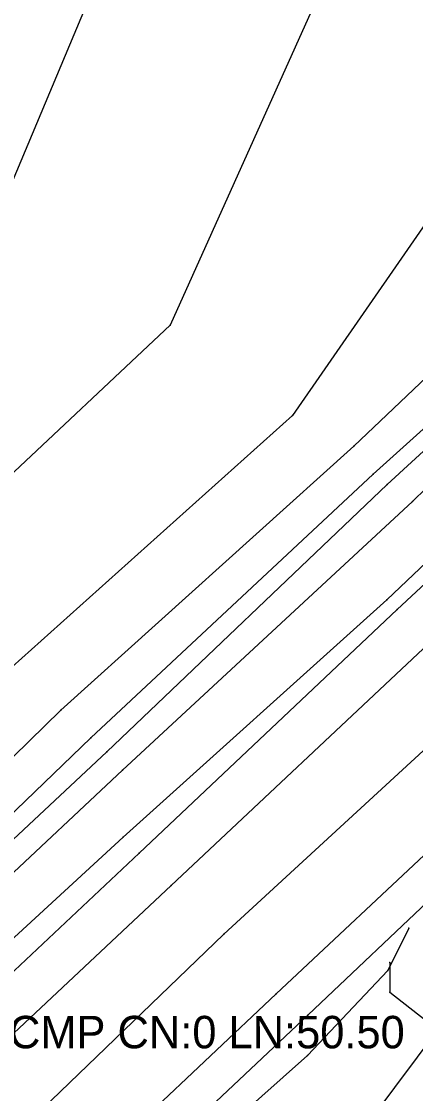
# Model space of a CAD drawing. Extents: x 1419505 to 1434054, y 1956910 to 1968644.
# Drawn here: x 1432687.7 to 1432748.4, y 1967253.6 to 1967418.8 of the extents above; entities that cross this region are included whole.
import ezdxf

# ---------------------------------------------------------------- set-up
doc = ezdxf.new("R2010")
doc.units = 0
for name, color, linetype in [('S_BREAKLINE', 7, 'Continuous'), ('S_DITCHLINE', 7, 'Continuous'), ('S_EDGE_PAVEMENT', 7, 'Continuous'), ('S_GRAVEL_ROAD', 7, 'Continuous'), ('S_GRD_PT_SYM', 7, 'Continuous'), ('S_PAVEMENT_CROWN', 7, 'Continuous'), ('S_RDW_PT_SYM', 7, 'Continuous'), ('S_SHOULDER', 7, 'Continuous'), ('S_SIDE_DRAIN', 7, 'Continuous'), ('S_SIDE_DRAIN_ANNOT', 7, 'Continuous')]:
    doc.layers.add(name, color=color, linetype=linetype)

msp = doc.modelspace()

# ---------------------------------------------------------------- linework, layer by layer
at = {"layer": 'S_BREAKLINE'}
for p, q in [((1432707.6468, 1967445.1486), (1432686.3255, 1967394.0733)), ((1432734.7476, 1967425.6064), (1432710.634, 1967371.9979)), ((1432761.6653, 1967404.661), (1432729.4952, 1967358.088)), ((1432779.3745, 1967391.7992), (1432738.9378, 1967353.3757)), ((1432786.0259, 1967382.3376), (1432747.9724, 1967344.8432)), ((1432710.634, 1967371.9979), (1432669.8554, 1967333.7584)), ((1432781.1946, 1967365.0375), (1432743.9942, 1967329.7022)), ((1432729.4952, 1967358.088), (1432686.3225, 1967319.3715)), ((1432738.9378, 1967353.3757), (1432693.7959, 1967312.6771)), ((1432747.9724, 1967344.8432), (1432703.2895, 1967303.4405)), ((1432743.9942, 1967329.7022), (1432703.3806, 1967293.1438)), ((1432693.7959, 1967312.6771), (1432662.4379, 1967281.9881)), ((1432703.2895, 1967303.4405), (1432672.5366, 1967274.5556)), ((1432703.3806, 1967293.1438), (1432676.5438, 1967268.3862))]:
    msp.add_line(p, q, dxfattribs=at)
at = {"layer": 'S_DITCHLINE'}
for p, q in [((1432782.5987, 1967385.9898), (1432741.926, 1967349.0264)), ((1432784.7528, 1967384.9548), (1432744.0762, 1967347.4653)), ((1432741.926, 1967349.0264), (1432698.4142, 1967308.4118)), ((1432744.0762, 1967347.4653), (1432700.9094, 1967306.2937)), ((1432698.4142, 1967308.4118), (1432667.8143, 1967278.9679)), ((1432700.9094, 1967306.2937), (1432670.5004, 1967277.8428))]:
    msp.add_line(p, q, dxfattribs=at)
at = {"layer": 'S_EDGE_PAVEMENT'}
for p, q in [((1432750.4706, 1967322.9708), (1432710.812, 1967285.6733)), ((1432766.4856, 1967306.1027), (1432726.9551, 1967268.9663)), ((1432710.812, 1967285.6733), (1432680.2871, 1967257.0325)), ((1432726.9551, 1967268.9663), (1432696.4981, 1967240.2604))]:
    msp.add_line(p, q, dxfattribs=at)
at = {"layer": 'S_GRAVEL_ROAD'}
for p, q in [((1432744.4912, 1967273.8316), (1432744.4802, 1967269.2383)), ((1432744.4802, 1967269.2383), (1432749.8936, 1967264.997))]:
    msp.add_line(p, q, dxfattribs=at)
at = {"layer": 'S_GRD_PT_SYM'}
for points in [[(1432710.634, 1967371.9979), (1432710.634, 1967372.0479), (1432710.634, 1967371.9979), (1432710.584, 1967371.9979), (1432710.634, 1967371.9979), (1432710.634, 1967371.9479), (1432710.634, 1967371.9979), (1432710.684, 1967371.9979)], [(1432729.4952, 1967358.088), (1432729.4952, 1967358.138), (1432729.4952, 1967358.088), (1432729.4452, 1967358.088), (1432729.4952, 1967358.088), (1432729.4952, 1967358.038), (1432729.4952, 1967358.088), (1432729.5452, 1967358.088)], [(1432738.9378, 1967353.3757), (1432738.9378, 1967353.4257), (1432738.9378, 1967353.3757), (1432738.8878, 1967353.3757), (1432738.9378, 1967353.3757), (1432738.9378, 1967353.3257), (1432738.9378, 1967353.3757), (1432738.9878, 1967353.3757)], [(1432741.926, 1967349.0264), (1432741.926, 1967349.0764), (1432741.926, 1967349.0264), (1432741.876, 1967349.0264), (1432741.926, 1967349.0264), (1432741.926, 1967348.9764), (1432741.926, 1967349.0264), (1432741.976, 1967349.0264)], [(1432744.0762, 1967347.4653), (1432744.0762, 1967347.5153), (1432744.0762, 1967347.4653), (1432744.0262, 1967347.4653), (1432744.0762, 1967347.4653), (1432744.0762, 1967347.4153), (1432744.0762, 1967347.4653), (1432744.1262, 1967347.4653)], [(1432747.9724, 1967344.8432), (1432747.9724, 1967344.8932), (1432747.9724, 1967344.8432), (1432747.9224, 1967344.8432), (1432747.9724, 1967344.8432), (1432747.9724, 1967344.7932), (1432747.9724, 1967344.8432), (1432748.0224, 1967344.8432)], [(1432743.9942, 1967329.7022), (1432743.9942, 1967329.7522), (1432743.9942, 1967329.7022), (1432743.9442, 1967329.7022), (1432743.9942, 1967329.7022), (1432743.9942, 1967329.6522), (1432743.9942, 1967329.7022), (1432744.0442, 1967329.7022)], [(1432693.7959, 1967312.6771), (1432693.7959, 1967312.7271), (1432693.7959, 1967312.6771), (1432693.7459, 1967312.6771), (1432693.7959, 1967312.6771), (1432693.7959, 1967312.6271), (1432693.7959, 1967312.6771), (1432693.8459, 1967312.6771)], [(1432698.4142, 1967308.4118), (1432698.4142, 1967308.4618), (1432698.4142, 1967308.4118), (1432698.3642, 1967308.4118), (1432698.4142, 1967308.4118), (1432698.4142, 1967308.3618), (1432698.4142, 1967308.4118), (1432698.4642, 1967308.4118)], [(1432700.9094, 1967306.2937), (1432700.9094, 1967306.3437), (1432700.9094, 1967306.2937), (1432700.8594, 1967306.2937), (1432700.9094, 1967306.2937), (1432700.9094, 1967306.2437), (1432700.9094, 1967306.2937), (1432700.9594, 1967306.2937)], [(1432703.2895, 1967303.4405), (1432703.2895, 1967303.4905), (1432703.2895, 1967303.4405), (1432703.2395, 1967303.4405), (1432703.2895, 1967303.4405), (1432703.2895, 1967303.3905), (1432703.2895, 1967303.4405), (1432703.3395, 1967303.4405)], [(1432703.3806, 1967293.1438), (1432703.3806, 1967293.1938), (1432703.3806, 1967293.1438), (1432703.3306, 1967293.1438), (1432703.3806, 1967293.1438), (1432703.3806, 1967293.0938), (1432703.3806, 1967293.1438), (1432703.4306, 1967293.1438)]]:
    msp.add_lwpolyline(points, dxfattribs=at)
at = {"layer": 'S_PAVEMENT_CROWN'}
for p, q in [((1432758.5111, 1967314.6612), (1432718.8886, 1967278.1859)), ((1432718.8886, 1967278.1859), (1432688.4756, 1967248.882))]:
    msp.add_line(p, q, dxfattribs=at)
at = {"layer": 'S_RDW_PT_SYM'}
for points in [[(1432745.6143, 1967328.2111), (1432745.6143, 1967328.2611), (1432745.6143, 1967328.2111), (1432745.5643, 1967328.2111), (1432745.6143, 1967328.2111), (1432745.6143, 1967328.1611), (1432745.6143, 1967328.2111), (1432745.6643, 1967328.2111)], [(1432705.8787, 1967290.6777), (1432705.8787, 1967290.7277), (1432705.8787, 1967290.6777), (1432705.8287, 1967290.6777), (1432705.8787, 1967290.6777), (1432705.8787, 1967290.6277), (1432705.8787, 1967290.6777), (1432705.9287, 1967290.6777)], [(1432710.812, 1967285.6733), (1432710.812, 1967285.7233), (1432710.812, 1967285.6733), (1432710.762, 1967285.6733), (1432710.812, 1967285.6733), (1432710.812, 1967285.6233), (1432710.812, 1967285.6733), (1432710.862, 1967285.6733)], [(1432718.8886, 1967278.1859), (1432718.8886, 1967278.2359), (1432718.8886, 1967278.1859), (1432718.8386, 1967278.1859), (1432718.8886, 1967278.1859), (1432718.8886, 1967278.1359), (1432718.8886, 1967278.1859), (1432718.9386, 1967278.1859)], [(1432747.3934, 1967279.1249), (1432747.3934, 1967279.1749), (1432747.3934, 1967279.1249), (1432747.3434, 1967279.1249), (1432747.3934, 1967279.1249), (1432747.3934, 1967279.0749), (1432747.3934, 1967279.1249), (1432747.4434, 1967279.1249)], [(1432744.4912, 1967273.8316), (1432744.4912, 1967273.8816), (1432744.4912, 1967273.8316), (1432744.4412, 1967273.8316), (1432744.4912, 1967273.8316), (1432744.4912, 1967273.7816), (1432744.4912, 1967273.8316), (1432744.5412, 1967273.8316)], [(1432744.1382, 1967272.5605), (1432744.1382, 1967272.6105), (1432744.1382, 1967272.5605), (1432744.0882, 1967272.5605), (1432744.1382, 1967272.5605), (1432744.1382, 1967272.5105), (1432744.1382, 1967272.5605), (1432744.1882, 1967272.5605)], [(1432726.9551, 1967268.9663), (1432726.9551, 1967269.0163), (1432726.9551, 1967268.9663), (1432726.9051, 1967268.9663), (1432726.9551, 1967268.9663), (1432726.9551, 1967268.9163), (1432726.9551, 1967268.9663), (1432727.0051, 1967268.9663)], [(1432744.4802, 1967269.2383), (1432744.4802, 1967269.2883), (1432744.4802, 1967269.2383), (1432744.4302, 1967269.2383), (1432744.4802, 1967269.2383), (1432744.4802, 1967269.1883), (1432744.4802, 1967269.2383), (1432744.5302, 1967269.2383)], [(1432731.8844, 1967265.7391), (1432731.8844, 1967265.7891), (1432731.8844, 1967265.7391), (1432731.8344, 1967265.7391), (1432731.8844, 1967265.7391), (1432731.8844, 1967265.6891), (1432731.8844, 1967265.7391), (1432731.9344, 1967265.7391)], [(1432731.7904, 1967259.4666), (1432731.7904, 1967259.5166), (1432731.7904, 1967259.4666), (1432731.7404, 1967259.4666), (1432731.7904, 1967259.4666), (1432731.7904, 1967259.4166), (1432731.7904, 1967259.4666), (1432731.8404, 1967259.4666)]]:
    msp.add_lwpolyline(points, dxfattribs=at)
at = {"layer": 'S_SHOULDER'}
for p, q in [((1432783.0457, 1967363.2874), (1432745.6143, 1967328.2111)), ((1432745.6143, 1967328.2111), (1432705.8787, 1967290.6777)), ((1432770.5429, 1967302.4114), (1432731.8844, 1967265.7391)), ((1432705.8787, 1967290.6777), (1432675.1507, 1967261.7868)), ((1432747.3934, 1967279.1249), (1432744.1382, 1967272.5605)), ((1432744.1382, 1967272.5605), (1432731.7904, 1967259.4666)), ((1432731.8844, 1967265.7391), (1432700.4054, 1967236.1191)), ((1432731.7904, 1967259.4666), (1432709.692, 1967239.9074))]:
    msp.add_line(p, q, dxfattribs=at)
at = {"layer": 'S_SIDE_DRAIN'}
msp.add_line((1432754.0738, 1967266.5191), (1432736.0767, 1967242.3275), dxfattribs=at)

# ---------------------------------------------------------------- texts
at = {"layer": 'S_SIDE_DRAIN_ANNOT'}
msp.add_text('DI:18" TY:CMP CN:0 LN:50.50', height=5, dxfattribs=at).set_placement((1432655.2104, 1967260.593))

doc.saveas('drawing.dxf')
